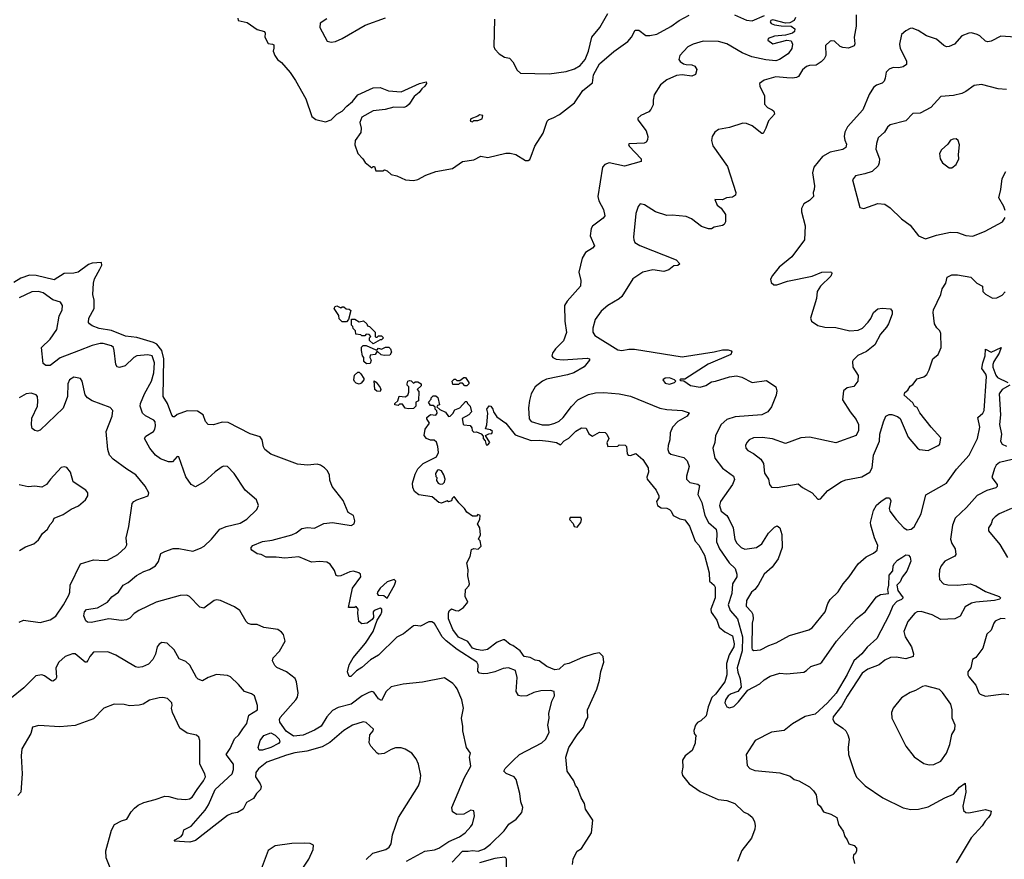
# Model space of a CAD drawing. Extents: x 2087054 to 2277909, y 548907 to 753496.
# Tile 345 of 444: x 2189658 to 2196699, y 710325 to 716330. Entities that reach past the tile are written whole.
import ezdxf

# ---------------------------------------------------------------- set-up
doc = ezdxf.new("R2010")
doc.units = 0

msp = doc.modelspace()

# ---------------------------------------------------------------- linework, layer by layer
at = {"layer": '0CON20XD'}
for points in [[(2191218.3, 716341.7), (2191220, 716325), (2191285, 716311.2), (2191355, 716260), (2191407.5, 716245), (2191413.3, 716235), (2191410, 716205), (2191435, 716160), (2191466.4, 716156.4), (2191475, 716150), (2191476.4, 716126.4), (2191470, 716105), (2191482.5, 716075), (2191502.5, 716045), (2191530, 716025), (2191592.3, 715952.3), (2191631.2, 715895), (2191703.3, 715763.3), (2191747, 715637), (2191776.1, 715616.1), (2191845, 715598.8), (2191886.3, 715613.7), (2191925.4, 715654.6), (2191965, 715676.4), (2191997.2, 715712.7), (2192038.5, 715745), (2192076.1, 715793.9), (2192185, 715843.3), (2192235.8, 715845.8), (2192295, 715821.1), (2192385, 715813.1), (2192517.5, 715875), (2192565, 715886.2), (2192566.7, 715875), (2192556.2, 715855), (2192533.6, 715836.4), (2192515, 715809.1), (2192479.1, 715780.9), (2192443.1, 715725), (2192425, 715709.4), (2192405, 715702.1), (2192334.7, 715705.3), (2192272.7, 715687.3), (2192185, 715679.5), (2192105, 715632.5), (2192090, 715595), (2192100.8, 715555), (2192096.8, 715523.2), (2192056, 715465), (2192054.2, 715435), (2192075, 715374.2), (2192112.5, 715335), (2192128.3, 715308.3), (2192175, 715270), (2192185, 715280), (2192195, 715280), (2192205, 715250), (2192255, 715250), (2192267, 715257), (2192285, 715250), (2192315, 715222.5), (2192354.1, 715214.1), (2192415.9, 715185.9), (2192475, 715180.6), (2192505, 715187.8), (2192562.1, 715217.9), (2192635, 715244.5), (2192753.2, 715266.8), (2192825, 715315.6), (2192905, 715328.1), (2192955, 715354.4), (2193005, 715345.7), (2193135, 715375.8), (2193165.8, 715375.8), (2193205, 715366.2), (2193275, 715322.5), (2193295, 715322.5), (2193305, 715330), (2193315.9, 715354.1), (2193340.8, 715425), (2193400.7, 715519.3), (2193430.8, 715605), (2193443.2, 715616.8), (2193472.7, 715627.3), (2193518.5, 715651.5), (2193624.6, 715735.4), (2193684.4, 715825), (2193755, 715879.4), (2193761.9, 715935), (2193805.2, 716015), (2193907.2, 716102.8), (2194007.1, 716175), (2194032.5, 716205), (2194059.4, 716255), (2194084.6, 716255), (2194135, 716217.1), (2194165, 716216.6), (2194215, 716226.7), (2194315, 716280.7), (2194375, 716323.4), (2194446.5, 716363.5)], [(2191854.2, 716335.8), (2191806.7, 716305), (2191804.1, 716274.1), (2191857, 716177), (2191885, 716168.8), (2191915.8, 716174.2), (2191965, 716196.2), (2192128.3, 716291.7), (2192275, 716343.8)], [(2193053.3, 716335), (2193048.3, 716138.3), (2193055, 716120), (2193087, 716087), (2193125, 716063.3), (2193160, 716055), (2193185, 716030), (2193215, 715970), (2193238.3, 715948.3), (2193445, 715944.2), (2193565, 715960.6), (2193625, 715978.2), (2193667.2, 716002.8), (2193701.5, 716045), (2193724.5, 716105), (2193748.6, 716205), (2193806, 716275), (2193864.3, 716375)], [(2195205.6, 716345), (2195197.5, 716325), (2195165, 716307.1), (2195135, 716305.7), (2195045, 716329.1), (2195029.2, 716325), (2195024.6, 716315.4), (2195032.6, 716302.6), (2195055, 716294.6), (2195104.2, 716285.8), (2195175, 716284.3), (2195201.4, 716265), (2195199.2, 716245), (2195185.4, 716234.6), (2195135, 716219.5), (2195055, 716212.1), (2195011.2, 716195), (2195007.5, 716185), (2195045, 716157.9), (2195145, 716184.4), (2195175, 716178.6), (2195184.4, 716155), (2195179.5, 716125), (2195152.9, 716085), (2195092, 716045), (2195065, 716036.9), (2194995, 716043.6), (2194894.3, 716064.3), (2194825, 716093.7), (2194715, 716158.2), (2194655, 716175.2), (2194545, 716176.1), (2194474.2, 716155.8), (2194436.1, 716135), (2194378.7, 716075), (2194372.6, 716045), (2194380.8, 716030.8), (2194405.5, 716015), (2194425, 716008.6), (2194465, 716008.2), (2194486.7, 715996.7), (2194499.8, 715975), (2194492, 715938), (2194465, 715926.2), (2194395.3, 715934.7), (2194355, 715930.2), (2194285, 715899), (2194240.3, 715865), (2194195, 715791.9), (2194187.7, 715755), (2194188.8, 715721.2), (2194172.5, 715687.5), (2194158.3, 715671.7), (2194100, 715645), (2194077.5, 715625), (2194077.5, 715615), (2194137.5, 715535), (2194149.2, 715495), (2194148, 715472), (2194137.5, 715455), (2194123, 715447), (2194018.3, 715441.7), (2194012.5, 715437.5), (2194017.5, 715425), (2194103.3, 715335), (2194102.5, 715315), (2193983, 715283), (2193874.5, 715305.5), (2193843.3, 715295), (2193825.6, 715274.4), (2193791.5, 715065), (2193800, 715035), (2193833.2, 714973.2), (2193841.7, 714928.3), (2193829.4, 714910.6), (2193755, 714852.5), (2193745, 714836.2), (2193737.5, 714785), (2193767.5, 714712.5), (2193753.8, 714695), (2193705, 714664.2), (2193679.5, 714625), (2193655.5, 714525.5), (2193670.8, 714465), (2193668, 714425), (2193573.3, 714316.7), (2193554.4, 714285), (2193555.3, 714175), (2193568, 714092), (2193546, 714034), (2193488.7, 713975), (2193468.2, 713945), (2193464.5, 713925), (2193470, 713915), (2193495, 713902.9), (2193545, 713897.3), (2193715, 713910), (2193732.5, 713905), (2193733.3, 713895), (2193695, 713847.3), (2193621.9, 713805), (2193575, 713789.5), (2193425, 713758.4), (2193397.8, 713745), (2193345.3, 713704.7), (2193316.2, 713655), (2193303, 713607), (2193296.7, 713555), (2193300.4, 713475), (2193316.8, 713456.8), (2193395, 713432.6), (2193445, 713432.3), (2193485.9, 713444.1), (2193515, 713458.7), (2193543.9, 713485), (2193605, 713564.1), (2193649.4, 713610.6), (2193725, 713648.8), (2193775, 713660.7), (2193835, 713664.7), (2193945, 713655.3), (2194025, 713637.7), (2194235, 713552.5), (2194285, 713541.5), (2194395, 713534.4), (2194445, 713517.5), (2194431.2, 713495), (2194364.7, 713455.3), (2194325.6, 713415), (2194310, 713375), (2194307.5, 713325), (2194294.3, 713285), (2194292.5, 713255), (2194300, 713235), (2194315, 713222.5), (2194407.6, 713197.6), (2194432.5, 713175), (2194445.8, 713135), (2194426.7, 713065), (2194426.9, 713045), (2194449.6, 713019.6), (2194507.2, 713007.2), (2194518.9, 712998.9), (2194507.5, 712935), (2194536.3, 712876.3), (2194558.1, 712785), (2194583.3, 712733.3), (2194637.9, 712685), (2194644.1, 712655), (2194642.2, 712595), (2194661.6, 712545), (2194731.8, 712445), (2194774.3, 712404.3), (2194787.6, 712365), (2194787.2, 712345), (2194755.8, 712295), (2194750.9, 712225), (2194724.8, 712144.8), (2194739.4, 712105), (2194790.3, 712045), (2194827.4, 711915), (2194823.6, 711816.4), (2194790, 711695), (2194793.1, 711663.1), (2194810.3, 711615), (2194816.9, 711555), (2194794.7, 711525.3), (2194745, 711507.5), (2194725, 711494.2), (2194705, 711466.5), (2194701.8, 711445), (2194714.4, 711415), (2194735, 711407.3), (2194765, 711418.2), (2194799.2, 711450.8), (2194864.6, 711535.4), (2194950.9, 711579.1), (2194982, 711608), (2195025, 711635.6), (2195095, 711656.7), (2195145, 711650.6), (2195265, 711664.2), (2195285, 711674.2), (2195316.6, 711703.4), (2195383.3, 711725), (2195395, 711734.2), (2195498.5, 711885), (2195642.7, 712047.3), (2195705, 712095.6), (2195785, 712201.2), (2195815, 712220), (2195870, 712225), (2195865.8, 712255), (2195873.4, 712286.6), (2195875, 712356), (2195902.6, 712387.4), (2195905.5, 712425), (2195915, 712440.5), (2195935, 712464.4), (2195967, 712483), (2195995, 712501.9), (2196015, 712500), (2196026.4, 712486.4), (2196032, 712458), (2196002.9, 712385), (2195967.9, 712342.1), (2195955, 712310), (2195931.4, 712285), (2195937.5, 712247.5), (2195976.2, 712195), (2195965, 712183.1), (2195930.7, 712169.3), (2195901.6, 712138.4), (2195875, 712074.3), (2195788.1, 711905), (2195719, 711841), (2195680.7, 711795), (2195622.6, 711745), (2195575, 711646.9), (2195497.1, 711512.9), (2195435, 711444.7), (2195347.4, 711362.6), (2195275, 711346.6), (2195185, 711293.4)], [(2195640.5, 716365), (2195638.9, 716285), (2195625.4, 716205), (2195631.4, 716158.6), (2195625, 716143.8), (2195585, 716126.2), (2195545, 716130.8), (2195525, 716138.8), (2195485, 716176), (2195465, 716180), (2195455, 716175.8), (2195420.8, 716145), (2195424, 716075), (2195410.3, 716049.7), (2195390.3, 716029.7), (2195354.5, 716005.5), (2195305, 716003.1), (2195285, 715995.6), (2195255, 715971.4), (2195226.5, 715925), (2195214.1, 715915.9), (2195185, 715910.9), (2195143.8, 715913.8), (2195065, 715921.2), (2194981.3, 715898.7), (2194948.8, 715875), (2194950, 715855), (2194984, 715785), (2194983.8, 715725), (2195005, 715702), (2195040, 715685), (2195050, 715675), (2195056.2, 715655), (2195012.4, 715607.6), (2194995, 715553.3), (2194975, 715516.7), (2194965, 715516.7), (2194895, 715571.5), (2194855, 715588.9), (2194829.1, 715590.9), (2194735, 715560), (2194656.1, 715543.9), (2194630, 715525), (2194611.2, 715495), (2194606.1, 715466.1), (2194615, 715427.5), (2194719.1, 715279.1), (2194780, 715095), (2194776.7, 715075), (2194755, 715061.2), (2194713.6, 715056.4), (2194685, 715042.5), (2194630, 715045), (2194645, 715002.5), (2194673.3, 714983.3), (2194705.9, 714935.9), (2194704.4, 714885)], [(2194770, 716365), (2194855, 716327.7), (2194897, 716323), (2194985, 716359.6)], [(2196777.5, 716205), (2196675, 716212.9), (2196605, 716176.9), (2196581.3, 716171.3), (2196565, 716177.1), (2196525, 716214.2), (2196505, 716224.2), (2196465.8, 716235.8), (2196445, 716234), (2196395, 716216), (2196343.9, 716156.1), (2196305, 716138.1), (2196285, 716135.6), (2196266, 716145), (2196215, 716190), (2196142.5, 716215), (2196083.9, 716253.9), (2196039.3, 716269.3), (2196025, 716267.5), (2195995, 716251.2), (2195965, 716223.3), (2195950, 716155), (2195955.7, 716125), (2195999.2, 716035), (2196000.3, 716009.7), (2195977, 715993), (2195945, 715986), (2195905, 715988.1), (2195875, 715975.8), (2195854.2, 715955), (2195847.5, 715912.5), (2195839.1, 715890.9), (2195825, 715876), (2195785, 715861.4), (2195763.3, 715845), (2195731.9, 715795), (2195687.5, 715685), (2195577.1, 715565), (2195559.2, 715525), (2195554, 715495), (2195557.7, 715467.7), (2195570.7, 715440.7), (2195566.2, 715415), (2195545, 715401.4), (2195455, 715382.9), (2195398.6, 715351.4), (2195337.5, 715275), (2195327.5, 715235), (2195341.7, 715141.7), (2195340, 715115), (2195331.4, 715095), (2195333.8, 715065), (2195305, 715038), (2195266.1, 715013.9), (2195249.3, 714980.7), (2195248.8, 714955), (2195274.2, 714855), (2195271.4, 714755), (2195180, 714635), (2195088.8, 714561.2), (2195041.7, 714501.7), (2195027.5, 714475), (2195031.2, 714451.2), (2195050, 714435), (2195073.6, 714433.6), (2195148.8, 714461.2), (2195324.1, 714495.9), (2195395, 714523.8), (2195455, 714527.5), (2195463.3, 714523.3), (2195466.2, 714515), (2195458, 714495), (2195384.6, 714425.4), (2195360.8, 714385), (2195355.7, 714335), (2195314, 714195), (2195320, 714175), (2195365, 714141.9), (2195415, 714131.1), (2195495, 714127.5), (2195595, 714104.5), (2195655, 714108.9), (2195685.7, 714125), (2195725, 714165.7), (2195746, 714194), (2195764.4, 714235), (2195795, 714262.5), (2195825, 714268), (2195885, 714262.5), (2195896.7, 714245), (2195896.7, 714225), (2195870, 714155), (2195858, 714132), (2195815, 714081.2), (2195774.6, 714005.4), (2195715, 713957.5), (2195652.7, 713927.3), (2195617.5, 713895), (2195613.3, 713885), (2195616.7, 713845), (2195653.3, 713785), (2195652.5, 713745), (2195623, 713707), (2195575, 713696.7), (2195550, 713675), (2195542.3, 713612.3), (2195596.7, 713525), (2195640, 713470), (2195655.7, 713435.7), (2195657.7, 713392.3), (2195640, 713355), (2195495, 713303.3), (2195305, 713344.6), (2195245, 713338.9), (2195135, 713298.2), (2195041.2, 713331.2), (2194967.9, 713342.1), (2194905, 713339.1), (2194875.8, 713325), (2194856.9, 713305), (2194849.5, 713285), (2194851.9, 713265), (2194865, 713248.6), (2194905, 713226.9), (2194957.2, 713187.2), (2194977.5, 713155), (2194985, 713087.5), (2195013.8, 713045), (2195021.2, 713005), (2195035, 712986.7), (2195075, 712983.1), (2195225, 713010), (2195255, 712983.8), (2195325.8, 712945.8), (2195365, 712900), (2195375, 712900), (2195385, 712902.5), (2195437.8, 712962.2), (2195535, 713028), (2195565, 713040), (2195680.5, 713059.5), (2195736.7, 713095), (2195754, 713125), (2195764.4, 713215), (2195806, 713315), (2195810, 713365), (2195836.1, 713453.9), (2195852.5, 713495), (2195875, 713507.5), (2195895, 713507.5), (2195935, 713492.5), (2195955, 713477.5), (2196012, 713345), (2196077.5, 713265), (2196092.5, 713255), (2196155, 713250), (2196227.5, 713285), (2196237.5, 713295), (2196245, 713340), (2196176.2, 713415), (2196095, 713517.5), (2196075.9, 713555.9), (2196056.7, 713566.7), (2196045, 713590), (2195982.5, 713645), (2195987, 713663), (2196009.3, 713680.7), (2196025, 713710), (2196045, 713720), (2196075, 713762.5), (2196125, 713776.7), (2196146.4, 713793.6), (2196162.5, 713825), (2196187.5, 713905), (2196227.5, 713935), (2196247.5, 713985), (2196246, 714085), (2196238, 714105), (2196215.9, 714125.9), (2196200, 714155), (2196190, 714235), (2196194, 714255), (2196245.8, 714365), (2196255.7, 714405), (2196280.4, 714445), (2196290.7, 714489.3), (2196325, 714506.2), (2196365, 714506.5), (2196459.5, 714489.5), (2196502, 714445), (2196542.5, 714425), (2196546.7, 714385), (2196565, 714367.5), (2196615, 714338.8), (2196645, 714340), (2196685, 714360), (2196705, 714383.8)], [(2196715, 715832), (2196655, 715835.8), (2196535.6, 715865.6), (2196485, 715860), (2196425, 715815.6), (2196395, 715801.2), (2196335, 715788.9), (2196245, 715780.8), (2196175, 715701.2), (2196097.2, 715662.8), (2196045, 715658.6), (2195995, 715606), (2195882.8, 715577.2), (2195865, 715562), (2195841.4, 715525), (2195798, 715485), (2195784.5, 715445), (2195780, 715405), (2195806.1, 715335), (2195804.6, 715305.4), (2195796.5, 715285), (2195755, 715244.5), (2195702.2, 715227.8), (2195635.7, 715214.3), (2195614.4, 715185.6), (2195667, 714987), (2195695, 714980), (2195795, 715016), (2195845, 715011.2), (2195883.3, 714985), (2195963.3, 714905), (2196025, 714860), (2196086.7, 714785), (2196135, 714762), (2196215, 714790), (2196315, 714809.4), (2196365, 714807.5), (2196424.1, 714785.9), (2196475, 714782.5), (2196562.6, 714817.4), (2196685.4, 714884.6), (2196704.4, 714915)], [(2192895, 715600), (2192905, 715610), (2192935, 715610), (2192965, 715620), (2192970, 715645), (2192945, 715650), (2192935, 715640), (2192885, 715620), (2192880, 715605), (2192895, 715600)], [(2196325, 715270), (2196356.1, 715293.9), (2196373.3, 715335), (2196371.2, 715365), (2196380, 715435), (2196370, 715465), (2196355, 715477.5), (2196333.6, 715476.4), (2196315, 715467.5), (2196295, 715440), (2196250.7, 715399.3), (2196237, 715373), (2196240, 715335), (2196257, 715307), (2196305, 715270), (2196325, 715270)], [(2196704.4, 714965), (2196695, 714993.8), (2196660, 715055), (2196675.7, 715115), (2196684, 715195), (2196709.2, 715245)], [(2194704.4, 714885), (2194695.8, 714865), (2194685, 714857.5), (2194625, 714846.2), (2194605, 714833.8), (2194585, 714834), (2194535, 714852), (2194461.2, 714905), (2194425, 714921.4), (2194325, 714932), (2194285, 714930), (2194205, 714955.8), (2194125, 715006.2), (2194095, 715012.5), (2194081.2, 714995), (2194064.2, 714945), (2194048, 714775), (2194048.8, 714755), (2194057.7, 714737.7), (2194092.5, 714715), (2194353.6, 714613.6), (2194380, 714585), (2194365, 714572.5), (2194335, 714570), (2194299.7, 714540.3), (2194265, 714528.6), (2194185, 714541.1), (2194115, 714524.5), (2194043.5, 714476.5), (2193965, 714350.8), (2193945, 714332.5), (2193865, 714286), (2193817.1, 714245), (2193773.1, 714185), (2193757.5, 714125), (2193756.2, 714095), (2193770.3, 714070.3), (2193935, 713969.2), (2193965, 713964.3), (2194015, 713974.3), (2194055, 713973.1), (2194395, 713919.6), (2194625, 713954.2), (2194685, 713969.4), (2194725, 713969.2), (2194745, 713962.5), (2194750, 713955), (2194742.5, 713935), (2194582.6, 713867.4), (2194415, 713760), (2194385, 713760), (2194380, 713755), (2194385, 713750), (2194408.3, 713748.3), (2194455, 713714.2), (2194525, 713702.9), (2194565, 713714.4), (2194605, 713740.8), (2194635, 713744.4), (2194735, 713776.9), (2194785, 713783.1), (2194822.8, 713772.8), (2194895.7, 713735.7), (2194998.5, 713748.5), (2195065, 713704), (2195071.6, 713675), (2195068.6, 713645), (2195035, 713560.8), (2195007.5, 713525), (2194965.4, 713504.6), (2194775, 713490.4), (2194715, 713470), (2194675, 713434), (2194634, 713355), (2194628.6, 713305), (2194614.4, 713265), (2194628.2, 713195), (2194685, 713122.2), (2194761.9, 713065), (2194769.7, 713040.3), (2194756.2, 713005), (2194670, 712885), (2194661.8, 712855), (2194675, 712815.7), (2194714.8, 712784.8), (2194730.4, 712760.4), (2194760, 712695), (2194772.6, 712612.6), (2194785.6, 712585), (2194817.5, 712555), (2194842.6, 712542.6), (2194928, 712555), (2194965, 712580.6), (2195012.3, 712657.7), (2195055, 712700), (2195075, 712711.2), (2195093.3, 712695), (2195109.1, 712649.1), (2195110.8, 712555), (2195082.1, 712475), (2195038.9, 712415), (2194981.2, 712365), (2194938, 712285), (2194915, 712253.8), (2194891.2, 712235), (2194854.5, 712175), (2194853.3, 712135), (2194891.5, 712095), (2194900, 712075), (2194902.7, 712045), (2194896.5, 712015), (2194893.1, 711835), (2194896.7, 711825), (2194908.3, 711818.3), (2194955, 711822), (2195015, 711854.2), (2195068, 711872), (2195163.3, 711925), (2195302.5, 711965), (2195325, 711980), (2195418.1, 712095), (2195438.1, 712155), (2195455, 712182), (2195511.5, 712238.5), (2195546.9, 712295), (2195590, 712345), (2195655, 712438), (2195711.2, 712488.8), (2195765, 712514), (2195790, 712535), (2195795, 712570), (2195770, 712625), (2195744, 712715), (2195743.3, 712735), (2195765, 712820), (2195785, 712856.7), (2195817.5, 712885), (2195855, 712910.8), (2195879.3, 712909.3), (2195888.2, 712888.2), (2195877.1, 712835), (2195880, 712815), (2195925.6, 712755), (2195980.5, 712695), (2196005, 712681.2), (2196033.8, 712685), (2196055, 712703.3), (2196105.3, 712795), (2196137.6, 712932.4), (2196286.2, 713015), (2196357.5, 713115), (2196447.1, 713215), (2196507.5, 713335), (2196524.1, 713415), (2196511.1, 713485), (2196545, 713516.7), (2196554.2, 713535.8), (2196572.9, 713777.1), (2196567.3, 713795), (2196539.6, 713835), (2196544.7, 713875), (2196562.5, 713925), (2196565, 713972.5), (2196605, 713952.2), (2196676.1, 713986.1), (2196663.5, 713945), (2196625.5, 713885), (2196617.8, 713865), (2196618.5, 713845), (2196638.3, 713788.3), (2196651, 713771), (2196723.8, 713735)], [(2192751.4, 710305), (2192825, 710383.3), (2192865, 710382.1), (2192895, 710388.2), (2192937.6, 710382.4), (2192981.1, 710398.9), (2193025.9, 710434.1), (2193121.7, 710528.3), (2193155, 710576), (2193207.8, 710612.2), (2193249.7, 710660.3), (2193256.9, 710695), (2193241.8, 710735), (2193235.4, 710795), (2193209.5, 710895), (2193195, 710915.7), (2193137.8, 710937.8), (2193120.8, 710955), (2193129.2, 710975), (2193187.4, 711032.6), (2193231.4, 711075), (2193392.1, 711157.9), (2193420, 711185), (2193443.3, 711235), (2193433.8, 711285), (2193443.8, 711335), (2193442.3, 711367.7), (2193463.8, 711455), (2193482.5, 711495), (2193480, 711525), (2193453, 711533), (2193385, 711530), (2193335, 711516.9), (2193285, 711494.3), (2193245, 711490.6), (2193225, 711495.7), (2193209.5, 711525), (2193215.4, 711625), (2193203.8, 711675), (2193154.2, 711694.2), (2193115, 711689.4), (2193055, 711665.6), (2193005, 711654.4), (2192975, 711651.9), (2192947.3, 711657.3), (2192935, 711670), (2192937.8, 711715), (2192928.1, 711735), (2192786.6, 711826.6), (2192707.3, 711887.3), (2192680, 711915), (2192661.1, 711948.9), (2192625, 712012.5), (2192605, 712024.2), (2192585, 712023.8), (2192525, 711992), (2192485, 711997.5), (2192475, 711993.8), (2192401.7, 711938.3), (2192355, 711914.5), (2192225, 711784.6), (2192167.8, 711752.2), (2192105, 711696.7), (2192066.6, 711673.4), (2192025, 711632.5), (2192015, 711632.5), (2192001.2, 711665), (2192015, 711716.2), (2192041.9, 711765), (2192129.8, 711870.2), (2192186.2, 711953.8), (2192213.3, 712035), (2192240.8, 712075), (2192247.5, 712095), (2192246.7, 712115), (2192235, 712120), (2192192.5, 712105), (2192186.7, 712095), (2192188.8, 712055), (2192179.1, 712040.9), (2192143.3, 712015), (2192105, 712008), (2192084.2, 712025), (2192076, 712085), (2192078, 712115), (2192065, 712132.5), (2192055, 712126.7), (2192010, 712125), (2192038.6, 712265), (2192098.6, 712345), (2192094.2, 712364.2), (2192083.3, 712375), (2192045.5, 712385.5), (2192017.9, 712382.1), (2191955, 712351.4), (2191935, 712349.2), (2191921.2, 712355), (2191910, 712390), (2191878.8, 712435), (2191855, 712449.4), (2191804.3, 712455.7), (2191745, 712450), (2191655, 712489.2), (2191555, 712478), (2191493, 712487), (2191420, 712485), (2191385, 712503.8), (2191355, 712510), (2191317.5, 712535), (2191313.6, 712543.6), (2191313.3, 712555), (2191325, 712568.8), (2191395, 712596.9), (2191463, 712607), (2191605, 712645.6), (2191635, 712660), (2191675, 712691.4), (2191715, 712699.2), (2191765, 712694.3), (2191833.6, 712726.4), (2191895, 712733.1), (2192027.3, 712712.7), (2192050, 712725), (2192053.8, 712745), (2192046.2, 712785), (2192006, 712806), (2191970.7, 712890.7), (2191891.7, 712991.7), (2191877, 713037), (2191872.5, 713075), (2191856.7, 713105), (2191836.7, 713125), (2191810, 713145), (2191785, 713151.8), (2191715, 713144.1), (2191645, 713152), (2191455, 713222.9), (2191411.9, 713255), (2191401.5, 713275), (2191392.9, 713325), (2191376.6, 713346.6), (2191305, 713368.5), (2191148.7, 713448.7), (2191105, 713450.5), (2191045, 713432.5), (2191006, 713436), (2190987, 713457), (2190968.8, 713505), (2190929.5, 713529.5), (2190856.7, 713533.3), (2190784.7, 713505.3), (2190765, 713490), (2190755, 713490.8), (2190745, 713501.4), (2190713.9, 713583.9), (2190683.8, 713635), (2190689.1, 713905), (2190673.9, 713963.9), (2190639.2, 714009.2), (2190615, 714021.6), (2190495, 714056.9), (2190415, 714066.1), (2190315, 714107.3), (2190225, 714122.5), (2190175, 714140), (2190156, 714155), (2190150.8, 714165), (2190153.1, 714195), (2190190, 714265), (2190190, 714325), (2190181.9, 714365), (2190185.3, 714445), (2190193.6, 714476.4), (2190230, 714545), (2190244.6, 714575), (2190243.3, 714593.3), (2190175, 714589.8), (2190150.8, 714579.2), (2190075, 714523.3), (2190045, 714516.9), (2189975, 714515.7), (2189905, 714469.6), (2189775, 714499.6), (2189727.4, 714502.6), (2189665, 714482.1), (2189615, 714449.6)], [(2192425, 710310.8), (2192555, 710383.2), (2192625, 710393.2), (2192654.3, 710405), (2192728, 710452), (2192804, 710486), (2192842.5, 710515), (2192885, 710558.6), (2192896.7, 710575), (2192910, 710635), (2192905, 710672.5), (2192885, 710676.2), (2192835, 710647.5), (2192785, 710646.2), (2192754.2, 710664.2), (2192747.5, 710695), (2192839.1, 710910.9), (2192885, 710990), (2192875.7, 711054.3), (2192881.2, 711085), (2192854.2, 711125), (2192826.4, 711243.6), (2192828, 711275), (2192818.6, 711335), (2192830.8, 711405), (2192818.9, 711465), (2192786.7, 711545), (2192775, 711560.8), (2192755, 711582.5), (2192695, 711622.5), (2192537.8, 711592.2), (2192401.3, 711578.7), (2192315, 711557.3), (2192277.5, 711525), (2192245, 711460), (2192225, 711472.5), (2192190.7, 711520.7), (2192175, 711524.4), (2192155, 711518.2), (2192106.9, 711495), (2192029.4, 711435), (2191935, 711410), (2191895, 711389.2), (2191855.2, 711344.8), (2191815, 711276.5), (2191765, 711248.2), (2191685, 711213.6), (2191615, 711206.1), (2191562.4, 711242.4), (2191518.5, 711305), (2191515.6, 711325), (2191521.2, 711338.8), (2191632.2, 711465), (2191643.6, 711485), (2191650, 711515), (2191636.5, 711595), (2191627.3, 711617.3), (2191566.2, 711666.2), (2191496.6, 711696.6), (2191481.3, 711711.3), (2191465.8, 711745), (2191470.8, 711765), (2191515.4, 711814.6), (2191556.2, 711885), (2191543.6, 711933.6), (2191529.5, 711949.5), (2191505, 711968.8), (2191405, 711984), (2191355, 712004.2), (2191314.1, 712004.1), (2191291.7, 712011.7), (2191276.4, 712026.4), (2191231.2, 712105), (2191195, 712130.8), (2191095, 712177.1), (2191065, 712180), (2191047.5, 712175), (2190975, 712120), (2190945, 712127.5), (2190872, 712205), (2190853.6, 712213.6), (2190805, 712212.3), (2190635, 712163.8), (2190510, 712105), (2190477, 712083), (2190445, 712048.6), (2190422, 712038), (2190385, 712033.2), (2190295, 712045.4), (2190168.6, 712018.6), (2190141.7, 712021.7), (2190131.4, 712031.4), (2190116.4, 712066.4), (2190122.2, 712095), (2190135, 712112.3), (2190215, 712123.1), (2190286.7, 712165), (2190317.3, 712202.7), (2190365.6, 712234.4), (2190396.7, 712285), (2190434.1, 712305.9), (2190493.3, 712355), (2190545, 712383.3), (2190585, 712397.3), (2190630, 712425), (2190650.6, 712455), (2190667.9, 712512.1), (2190695, 712525.8), (2190755, 712547.8), (2190795, 712548.2), (2190895, 712530), (2190950.5, 712549.5), (2190976.9, 712565), (2191030, 712615), (2191090, 712685), (2191135, 712704.5), (2191235, 712728.6), (2191283, 712757), (2191353.9, 712826.1), (2191366.7, 712855), (2191352.5, 712895), (2191271.2, 712965), (2191192, 713085), (2191145, 713133.3), (2191115, 713136.7), (2191105, 713131.2), (2191055, 713095.8), (2190976, 713025), (2190915, 712990), (2190885, 713006.2), (2190845, 713061.2), (2190795, 713203.3), (2190785, 713206), (2190751.3, 713168.7), (2190723, 713167), (2190665, 713190), (2190629.4, 713215), (2190589.4, 713265), (2190549.4, 713335), (2190559.6, 713350.4), (2190614.3, 713385), (2190625, 713401.2), (2190629.5, 713425), (2190625.5, 713455), (2190616.1, 713466.1), (2190556.9, 713496.9), (2190535.6, 713515), (2190519.6, 713565), (2190521.5, 713585), (2190550, 713655), (2190599.3, 713745), (2190616.7, 713805), (2190622.9, 713875), (2190605.3, 713925.3), (2190575, 713934), (2190494.7, 713925.3), (2190475, 713914.4), (2190411.4, 713855), (2190372.4, 713842.4), (2190355, 713848), (2190345.6, 713865), (2190334.6, 713965), (2190327.5, 713985), (2190315, 713997.3), (2190255.5, 714014.5), (2190232.5, 714015), (2190175, 713999.6), (2190079, 713961), (2189947.6, 713912.4), (2189875, 713855.8), (2189845, 713857.5), (2189825, 713870), (2189814.7, 713985.3), (2189876.4, 714045), (2189924.5, 714115), (2189940.9, 714209.1), (2189962, 714255), (2189963.8, 714285), (2189950.7, 714310.7), (2189895.5, 714325.5), (2189825, 714376.9), (2189793.2, 714386.8), (2189745, 714384.5), (2189655, 714341.5)], [(2191995, 714170), (2191965, 714170), (2191941.7, 714191.7), (2191940, 714215), (2191907.5, 714265), (2191915, 714280), (2191925, 714282.5), (2191955, 714270), (2191965, 714277.5), (2191977, 714277), (2191991.7, 714261.7), (2192015, 714260), (2192025, 714250), (2192010, 714185), (2191995, 714170)], [(2192185, 714012.5), (2192160, 714035), (2192160, 714055), (2192170, 714065), (2192158.3, 714078.3), (2192135, 714080), (2192125, 714070), (2192105, 714070), (2192097, 714077), (2192061.7, 714081.7), (2192060, 714105), (2192041.7, 714121.7), (2192040, 714135), (2192030, 714145), (2192031.7, 714188.3), (2192055, 714187.5), (2192085, 714170), (2192117.5, 714177.5), (2192140, 714155), (2192145, 714140), (2192160, 714135), (2192200, 714095), (2192200, 714065), (2192205, 714060), (2192215, 714060), (2192225, 714070), (2192245, 714070), (2192260, 714055), (2192245, 714040), (2192235, 714040), (2192185, 714012.5)], [(2192138.3, 713868.3), (2192120, 713885), (2192120, 713915), (2192110, 713925), (2192102.5, 713965), (2192103, 713987), (2192115, 714000), (2192135, 714000), (2192205, 713970), (2192215, 713970), (2192225, 713980), (2192245, 713972.5), (2192275, 713987.5), (2192297, 713987), (2192310, 713975), (2192317.5, 713952.5), (2192305, 713930), (2192265, 713927.5), (2192243, 713933), (2192215, 713960), (2192200, 713935), (2192165, 713930), (2192162.5, 713915), (2192172.5, 713895), (2192165, 713870), (2192138.3, 713868.3)], [(2192085, 713723.3), (2192065, 713730), (2192051.7, 713741.7), (2192047.5, 713755), (2192051.2, 713788.8), (2192075, 713810), (2192085, 713810), (2192098.3, 713798.3), (2192120, 713765), (2192120, 713755), (2192099.3, 713730.7), (2192085, 713723.3)], [(2189655, 712021.4), (2189685, 712035.7), (2189805, 712017.5), (2189875, 712038.5), (2189915.6, 712065), (2189970.9, 712145), (2190009.1, 712215), (2190016.5, 712235), (2190018.6, 712285), (2190091.5, 712438.5), (2190185, 712467.8), (2190265, 712461.5), (2190286.7, 712465), (2190360, 712505), (2190414.4, 712555), (2190424.4, 712575), (2190418.9, 712625), (2190439.5, 712705), (2190461.1, 712868.9), (2190473.8, 712885), (2190495, 712895.6), (2190577.5, 712925), (2190582.5, 712945), (2190554.2, 712994.2), (2190488, 713075), (2190424.6, 713114.6), (2190327.2, 713187.2), (2190299.2, 713215), (2190288.1, 713255), (2190275.6, 713385), (2190318.6, 713495), (2190324.1, 713534.1), (2190305, 713556.2), (2190175, 713604), (2190143.3, 713625), (2190126, 713646), (2190103.8, 713745), (2190092.5, 713765), (2190045, 713773.8), (2190015, 713753.3), (2190002.9, 713725), (2189998.9, 713635), (2189968.5, 713551.5), (2189805, 713394), (2189785, 713386.2), (2189765, 713391.2), (2189747.3, 713407.3), (2189741.3, 713431.3), (2189745, 713480), (2189785.5, 713565), (2189788.3, 713601.7), (2189784.3, 713634.3), (2189776.8, 713646.8), (2189739.1, 713659.1), (2189705, 713653.3), (2189655, 713626.4)], [(2192235, 713670), (2192213, 713673), (2192197.5, 713685), (2192191.7, 713748.3), (2192208.3, 713738.3), (2192235, 713700), (2192240, 713685), (2192235, 713670)], [(2192435, 713547.5), (2192415, 713552.5), (2192395, 713580), (2192375, 713580), (2192365, 713570), (2192340, 713575), (2192340, 713585), (2192362.5, 713605), (2192372.5, 713637.5), (2192415, 713632.5), (2192432.5, 713645), (2192440, 713665), (2192440, 713705), (2192430, 713715), (2192430, 713725), (2192432.5, 713745), (2192445, 713750), (2192458.3, 713748.3), (2192475, 713730), (2192485, 713740), (2192505, 713740), (2192530, 713725), (2192528.3, 713711.7), (2192500, 713685), (2192511.7, 713671.7), (2192510, 713605), (2192490, 713595), (2192490, 713565), (2192475, 713550), (2192435, 713547.5)], [(2192841.7, 713711.7), (2192825, 713730), (2192805, 713730), (2192795, 713720), (2192755, 713720), (2192750, 713745), (2192765, 713760), (2192775, 713760), (2192785, 713750), (2192805, 713750), (2192835, 713770), (2192845, 713770), (2192870, 713735), (2192870, 713725), (2192855, 713712.5), (2192841.7, 713711.7)], [(2194305, 713724), (2194340, 713735), (2194350, 713745), (2194340, 713755), (2194305, 713768), (2194273, 713767), (2194257.5, 713755), (2194275, 713731.2), (2194305, 713724)], [(2196740, 713715), (2196683.9, 713686.1), (2196661.6, 713655), (2196671.1, 713505), (2196664.1, 713435), (2196678.2, 713365), (2196672.7, 713315), (2196685, 713294.6), (2196715, 713279.6)], [(2193611.2, 710288.8), (2193616.7, 710325), (2193635, 710367.5), (2193645, 710382.5), (2193675, 710402.5), (2193746.2, 710515), (2193757.5, 710605), (2193703.3, 710683.3), (2193697.5, 710725), (2193672.5, 710765), (2193647.5, 710835), (2193633.6, 710853.6), (2193620, 710885), (2193574.2, 710955), (2193564.3, 711055), (2193585.5, 711125), (2193645, 711215.7), (2193691.1, 711268.9), (2193706.9, 711315), (2193721.5, 711338.5), (2193718.8, 711395), (2193785, 711542), (2193805.4, 711605), (2193812.9, 711667.1), (2193835.6, 711735), (2193831.5, 711775), (2193805, 711802.2), (2193765, 711795.4), (2193681.7, 711768.3), (2193585, 711726.5), (2193550.9, 711719.1), (2193515.8, 711685), (2193485, 711680.8), (2193427.5, 711705), (2193373.3, 711743.3), (2193345, 711748.8), (2193307.5, 711767.5), (2193266.7, 711775), (2193237.5, 711815), (2193185, 711853.8), (2193165, 711861.2), (2193125, 711894), (2193115, 711894), (2193071.7, 711878.3), (2193003.8, 711825), (2192965, 711819.2), (2192924.2, 711825.8), (2192895, 711835.7), (2192862.6, 711882.6), (2192795, 711913.3), (2192755, 711968.8), (2192724.5, 712045), (2192723.5, 712085), (2192728.8, 712101.2), (2192745, 712116.7), (2192775, 712103.3), (2192797, 712103), (2192832.5, 712125), (2192862.5, 712165), (2192842.5, 712205), (2192846.7, 712255), (2192869.2, 712280.8), (2192873.8, 712295), (2192862.3, 712352.3), (2192864.2, 712395), (2192856.7, 712445), (2192878.8, 712491.2), (2192890, 712540), (2192905, 712547.5), (2192937, 712543), (2192957.5, 712565), (2192951.7, 712601.7), (2192940, 712615), (2192952.5, 712645), (2192947.5, 712695), (2192932.5, 712725), (2192947.5, 712755), (2192950, 712785), (2192935, 712790), (2192925, 712780), (2192895, 712780), (2192855, 712807.5), (2192840, 712835), (2192797.5, 712875), (2192765, 712920), (2192750, 712905), (2192745, 712890), (2192725, 712882.5), (2192715, 712890), (2192675, 712872.5), (2192655, 712877.5), (2192607, 712917), (2192511.2, 712931.2), (2192481.2, 712955), (2192470, 712985), (2192466.7, 713015), (2192485, 713080), (2192505, 713117.5), (2192543.3, 713155), (2192637.5, 713202.5), (2192654, 713235), (2192648.3, 713278.3), (2192637.5, 713307.5), (2192622, 713322), (2192595, 713323.1), (2192566.7, 713335), (2192550, 713355), (2192558.3, 713401.7), (2192587.5, 713445), (2192570, 713475), (2192570, 713485), (2192595, 713507.5), (2192635, 713502.5), (2192642.5, 713515), (2192641.7, 713531.7), (2192630, 713545), (2192628.3, 713558.3), (2192615, 713570), (2192595, 713570), (2192582.5, 713595), (2192600, 713615), (2192600, 713625), (2192615, 713640), (2192635, 713640), (2192648.3, 713628.3), (2192660, 713575), (2192645, 713570), (2192641.7, 713561.7), (2192663, 713543), (2192703, 713523), (2192725, 713492.5), (2192736.1, 713493.9), (2192755, 713512.5), (2192770.7, 713539.3), (2192806.1, 713553.9), (2192845, 713600), (2192855, 713600), (2192860, 713585), (2192880, 713565), (2192890, 713525), (2192870, 713505), (2192821.7, 713478.3), (2192828.3, 713438.3), (2192835, 713432.5), (2192878.3, 713428.3), (2192891.7, 713411.7), (2192893, 713393), (2192905, 713380), (2192925, 713382.5), (2192958.3, 713368.3), (2192971.7, 713351.7), (2192972.5, 713335), (2192987, 713317), (2192995, 713290), (2193005, 713290), (2193020, 713305), (2192990, 713355), (2193013, 713367), (2193035, 713370), (2193040, 713385), (2193025, 713397.5), (2192990, 713405), (2192998.3, 713431.7), (2193006.7, 713515), (2192997.5, 713545), (2193015, 713567.5), (2193027, 713567), (2193042.5, 713545), (2193046, 713526), (2193070.5, 713490.5), (2193135, 713443.3), (2193201.4, 713361.4), (2193315, 713321.4), (2193375, 713322.9), (2193440, 713315), (2193495.7, 713305.7), (2193525, 713290), (2193550.9, 713319.1), (2193585, 713336.2), (2193635, 713386), (2193675, 713412), (2193708.8, 713408.8), (2193727.7, 713367.7), (2193755, 713351.2), (2193805, 713380), (2193845, 713377.5), (2193857.5, 713365), (2193870, 713335), (2193857, 713303), (2193865, 713277.5), (2193935, 713280), (2193945, 713290), (2193987, 713287), (2193997, 713277), (2194002.5, 713225), (2194010, 713215), (2194025, 713212.5), (2194065, 713227.5), (2194115, 713183.3), (2194152, 713125), (2194154, 713095), (2194142.3, 713057.7), (2194144.2, 713045), (2194210, 712965), (2194228.1, 712925), (2194228.7, 712911.3), (2194212.2, 712885), (2194218.1, 712855), (2194245, 712837.8), (2194285, 712836), (2194305, 712828), (2194318, 712815), (2194330, 712785), (2194379.3, 712759.3), (2194415, 712754), (2194448, 712708), (2194489.5, 712599.5), (2194515, 712570.8), (2194555, 712500), (2194589.5, 712375), (2194591.4, 712315), (2194625, 712286), (2194632.4, 712272.4), (2194630.5, 712195), (2194601.5, 712115), (2194602.7, 712092.7), (2194644.4, 712035), (2194659.4, 711985), (2194701.4, 711951.4), (2194755, 711924.4), (2194768, 711865), (2194764.6, 711845), (2194731.9, 711788.1), (2194713.8, 711726.2), (2194714.5, 711645), (2194701.8, 711595), (2194635, 711507.1), (2194606.8, 711483.2), (2194581.9, 711415), (2194568.3, 711351.7), (2194530, 711315), (2194505, 711302.5), (2194491.2, 711285), (2194480, 711245), (2194482.5, 711225), (2194496.7, 711205), (2194490, 711195), (2194487.5, 711155), (2194467.3, 711102.7), (2194418, 711065), (2194397.8, 711035), (2194400.4, 710985), (2194393.5, 710945), (2194398.9, 710925), (2194445, 710864.3), (2194525, 710810.4), (2194652.6, 710752.6), (2194715, 710744.4), (2194772, 710725), (2194833.5, 710663.5), (2194868.8, 710648.8), (2194895.3, 710625.3), (2194912.5, 710595), (2194918.5, 710565), (2194915, 710540), (2194890.6, 710475), (2194822.9, 710387.1), (2194790.3, 710309.7)], [(2196795.5, 713195), (2196665, 713162.9), (2196640.6, 713145), (2196628.9, 713121.1), (2196610.8, 713055), (2196647.5, 713005), (2196648.3, 712991.7), (2196637.8, 712982.2), (2196575, 712963.1), (2196505, 712927.5), (2196429.3, 712840.7), (2196349.1, 712765), (2196329.6, 712715), (2196314.5, 712615), (2196324, 712584), (2196348.1, 712545), (2196352.5, 712505), (2196345, 712492), (2196273.1, 712456.9), (2196246.9, 712425), (2196236.7, 712395), (2196232.5, 712355), (2196236.4, 712326.4), (2196265.5, 712295.5), (2196295, 712287.9), (2196365, 712286.8), (2196455, 712295.4), (2196495, 712280.9), (2196565, 712240.5), (2196663.3, 712205), (2196673.3, 712195), (2196666.7, 712185), (2196630, 712175), (2196494.6, 712164.6), (2196464, 712156), (2196419.5, 712130.5), (2196382.9, 712065), (2196345, 712045.6), (2196245, 712041.2), (2196183.4, 712073.4), (2196105, 712097.5), (2196075, 712095.6), (2196059.2, 712085), (2196008.9, 712025), (2195981.1, 711955), (2195990, 711915), (2196036, 711845), (2196050.4, 711795), (2196047.5, 711775), (2195995, 711758.1), (2195925, 711771.5), (2195885, 711767.8), (2195845, 711749.4), (2195804, 711716), (2195724, 711685), (2195682.9, 711657.1), (2195575, 711492.3), (2195537.3, 711422.7), (2195476, 711345), (2195472, 711325), (2195484.3, 711304.3), (2195545, 711263.8), (2195565, 711243.3), (2195580, 711215), (2195589.2, 711185), (2195582.9, 711125), (2195585.6, 711075), (2195626.9, 710945), (2195643, 710913), (2195705, 710850), (2195831.2, 710765), (2195975, 710693.8), (2196030.5, 710680.5), (2196085, 710682.5), (2196155, 710699.4), (2196273.3, 710765), (2196335, 710790.8), (2196379.4, 710840.6), (2196420, 710870), (2196424.3, 710805.7), (2196403.3, 710705), (2196407.5, 710675), (2196425, 710660), (2196445, 710656.7), (2196565, 710680.6), (2196605, 710670), (2196600.8, 710645), (2196586.8, 710623.2), (2196562.1, 710597.9), (2196542, 710565), (2196461.7, 710478.3), (2196355, 710300)], [(2189655.5, 712534.5), (2189699.3, 712560.7), (2189758.7, 712581.3), (2189791.2, 712608.8), (2189821.2, 712655), (2189856, 712685), (2189875, 712720), (2189895, 712740), (2189903.8, 712765), (2189969.4, 712790.6), (2190025, 712830), (2190078, 712852), (2190129.2, 712895), (2190145.8, 712925), (2190146.2, 712945), (2190132, 712965), (2190040.8, 713025), (2190021.2, 713095), (2189995, 713127.5), (2189975, 713132.5), (2189955, 713126.7), (2189877.5, 713045), (2189850, 713005), (2189815, 712987.5), (2189765, 712993.3), (2189719.3, 712989.3), (2189655, 713004.2)], [(2192665, 713007.5), (2192685, 713010), (2192697, 713023), (2192700, 713045), (2192691.2, 713075), (2192675, 713102.5), (2192655, 713110), (2192645, 713107.5), (2192632.5, 713085), (2192633, 713063), (2192640, 713055), (2192637.5, 713035), (2192650, 713015), (2192665, 713007.5)], [(2196750, 712835), (2196663.3, 712795), (2196635, 712773.8), (2196615.8, 712754.2), (2196605.7, 712724.3), (2196586.2, 712695), (2196586.7, 712675), (2196667.5, 712577.5), (2196722.7, 712482.7)], [(2193645, 712700), (2193670, 712735), (2193676.2, 712755), (2193670, 712770), (2193595, 712770), (2193590, 712755), (2193617, 712727), (2193622.5, 712705), (2193645, 712700)], [(2192285, 712192.5), (2192338.8, 712285), (2192346.7, 712315), (2192336.4, 712326.4), (2192285, 712310), (2192235, 712263.3), (2192216.2, 712235), (2192213.3, 712225), (2192222.5, 712215), (2192261.7, 712211.7), (2192285, 712192.5)], [(2196705, 712045.7), (2196675, 712046.9), (2196635, 712028), (2196624, 712015), (2196605.7, 711964.3), (2196573.8, 711935), (2196546.7, 711835), (2196495, 711767.5), (2196472.5, 711755), (2196460, 711695), (2196437.5, 711665), (2196437.5, 711645), (2196445, 711630), (2196495, 711570), (2196516.4, 711516.4), (2196526.4, 711506.4), (2196565, 711492.5), (2196695, 711509.4), (2196732.6, 711502.6)], [(2192135, 710324.5), (2192182.4, 710367.6), (2192275.8, 710394.2), (2192299.5, 710410.5), (2192313.8, 710435), (2192325, 710500), (2192366.2, 710625), (2192509.7, 710850.3), (2192522, 710885), (2192525.8, 710924.2), (2192510, 711005), (2192494.1, 711044.1), (2192463.3, 711085), (2192415, 711113.3), (2192385, 711123.3), (2192345, 711121.2), (2192315, 711111.2), (2192265, 711081.2), (2192227, 711077), (2192214.1, 711084.1), (2192170, 711135), (2192158, 711158), (2192161.2, 711215), (2192186.6, 711243.4), (2192188.6, 711255), (2192135, 711304.2), (2192115, 711307.5), (2192038, 711285), (2191975.7, 711245), (2191875, 711161.1), (2191819.8, 711130.2), (2191711.7, 711098.3), (2191625, 711085.9), (2191565, 711070), (2191425, 711020.5), (2191365, 710971.2), (2191345.9, 710945), (2191344.7, 710915), (2191377.9, 710865), (2191384.4, 710845), (2191380.8, 710825), (2191351.4, 710795), (2191329.3, 710760.7), (2191279.4, 710730.6), (2191256.1, 710683.9), (2191215, 710660.6), (2191175, 710652.9), (2191145, 710638.6), (2190915, 710459.4), (2190875, 710447.1), (2190762.5, 710455), (2190770, 710465), (2190812.5, 710487.5), (2190823.8, 710505), (2190831.2, 710535), (2190885, 710560.8), (2190984.7, 710675.3), (2191009.2, 710715), (2191055, 710824.4), (2191176.7, 710935), (2191187.8, 710967.8), (2191186.9, 711005), (2191134.3, 711075), (2191163.3, 711116.7), (2191194, 711186), (2191224.6, 711215.4), (2191252.6, 711257.4), (2191281.1, 711295), (2191297.5, 711355), (2191358, 711395), (2191358.8, 711425), (2191336.2, 711495), (2191315, 711509.2), (2191265, 711524.2), (2191222.9, 711575), (2191165, 711628.8), (2191145, 711640), (2191065, 711646), (2191005, 711626), (2190965, 711602.5), (2190935, 711612.5), (2190922.5, 711625), (2190875, 711713.3), (2190845, 711740), (2190798.8, 711758.8), (2190763, 711823), (2190711.7, 711871.7), (2190675, 711876.2), (2190655, 711863.8), (2190641.4, 711845), (2190628.3, 711791.7), (2190609.4, 711755), (2190579.8, 711720.2), (2190535, 711700.5), (2190505, 711696.5), (2190485, 711700.6), (2190345.7, 711785.7), (2190287.7, 711807.7), (2190185, 711806), (2190159.2, 711775), (2190146.1, 711746.1), (2190135, 711735.8), (2190125, 711735.7), (2190055, 711795.4), (2190035, 711795.4), (2189981.9, 711775), (2189936.7, 711735), (2189916.5, 711695), (2189920.8, 711625), (2189915, 711610), (2189895, 711600), (2189885, 711602), (2189835, 711638.2), (2189815, 711644.6), (2189773.7, 711636.3), (2189688.2, 711551.8), (2189599.5, 711480.5)], [(2196161.2, 711001.2), (2196195, 711002), (2196245, 711026.2), (2196286.8, 711083.2), (2196310, 711145), (2196323, 711217), (2196345.7, 711254.3), (2196348.8, 711285), (2196326.7, 711335), (2196326.4, 711393.6), (2196316.7, 711435), (2196258.3, 711518.3), (2196235, 711540), (2196135, 711566), (2196115, 711562), (2196065, 711532.5), (2196025, 711518.8), (2195965, 711480), (2195904.1, 711405.9), (2195893.3, 711375), (2195894, 711335), (2195996, 711135), (2196055, 711056.7), (2196125, 711010), (2196161.2, 711001.2)], [(2190303.8, 710265), (2190275.6, 710335), (2190273.6, 710385), (2190315, 710533.3), (2190335, 710572.9), (2190385, 710601.1), (2190425, 710612.5), (2190456, 710665), (2190479.5, 710690.5), (2190505, 710711.8), (2190545, 710732.3), (2190627.7, 710752.3), (2190695, 710776.2), (2190725, 710774.6), (2190785, 710756.9), (2190845, 710751.8), (2190873.1, 710756.9), (2190891.9, 710768.1), (2190926.2, 710825), (2190972.5, 710885), (2190985.5, 710915), (2190982.2, 710935), (2190945.5, 711005.5), (2190946, 711175), (2190938.3, 711198.3), (2190922.3, 711212.3), (2190855, 711227.5), (2190802.6, 711262.6), (2190750, 711375), (2190744, 711405), (2190749.2, 711425), (2190745.6, 711445), (2190715, 711475.8), (2190682.3, 711482.3), (2190655, 711480), (2190585, 711462), (2190540, 711435), (2190513, 711427), (2190443.1, 711423.1), (2190405, 711431.6), (2190332.5, 711435), (2190260, 711405), (2190185, 711328.8), (2190055, 711282), (2189945, 711273.5), (2189795, 711282), (2189750, 711270), (2189737.5, 711225), (2189673.3, 711115), (2189668.5, 711065), (2189675.6, 710935), (2189665.6, 710805.6), (2189645, 710782)], [(2195185, 711293.4), (2195125, 711246.5), (2195035, 711233.3), (2194917.5, 711175), (2194853.1, 711075), (2194860, 710995), (2194880, 710975), (2194915, 710959.2), (2195095, 710944), (2195168.8, 710918.8), (2195196.7, 710895), (2195230, 710885), (2195305, 710843.3), (2195333.9, 710813.9), (2195353.8, 710785), (2195362.7, 710722.7), (2195383.3, 710705), (2195407.5, 710665), (2195458.8, 710648.8), (2195502.5, 710625), (2195514.1, 710574.1), (2195546, 710526), (2195558.3, 710488.3), (2195576.2, 710465), (2195586.4, 710436.4), (2195625, 710423.8), (2195641.2, 710405), (2195643.3, 710385), (2195635, 710367.5), (2195620, 710355), (2195618.8, 710335), (2195627.5, 710295)], [(2191395, 711104.5), (2191371.2, 711105), (2191363.6, 711125), (2191378, 711175), (2191405, 711210.4), (2191455, 711229.1), (2191485, 711213.2), (2191512.4, 711185), (2191517.6, 711165), (2191508, 711152), (2191455, 711124.8), (2191395, 711104.5)], [(2191669.5, 710240.5), (2191726.7, 710325), (2191757.5, 710395), (2191760, 710425), (2191735, 710437.5), (2191695, 710441.2), (2191605, 710438), (2191485, 710420.8), (2191435, 710388.8), (2191384.6, 710255)], [(2193141.1, 710195), (2193138.8, 710325), (2193135.2, 710335.2), (2193125, 710340.7), (2193055, 710329.4), (2192945, 710299.8)]]:
    msp.add_lwpolyline(points, dxfattribs=at)

doc.saveas('drawing.dxf')
